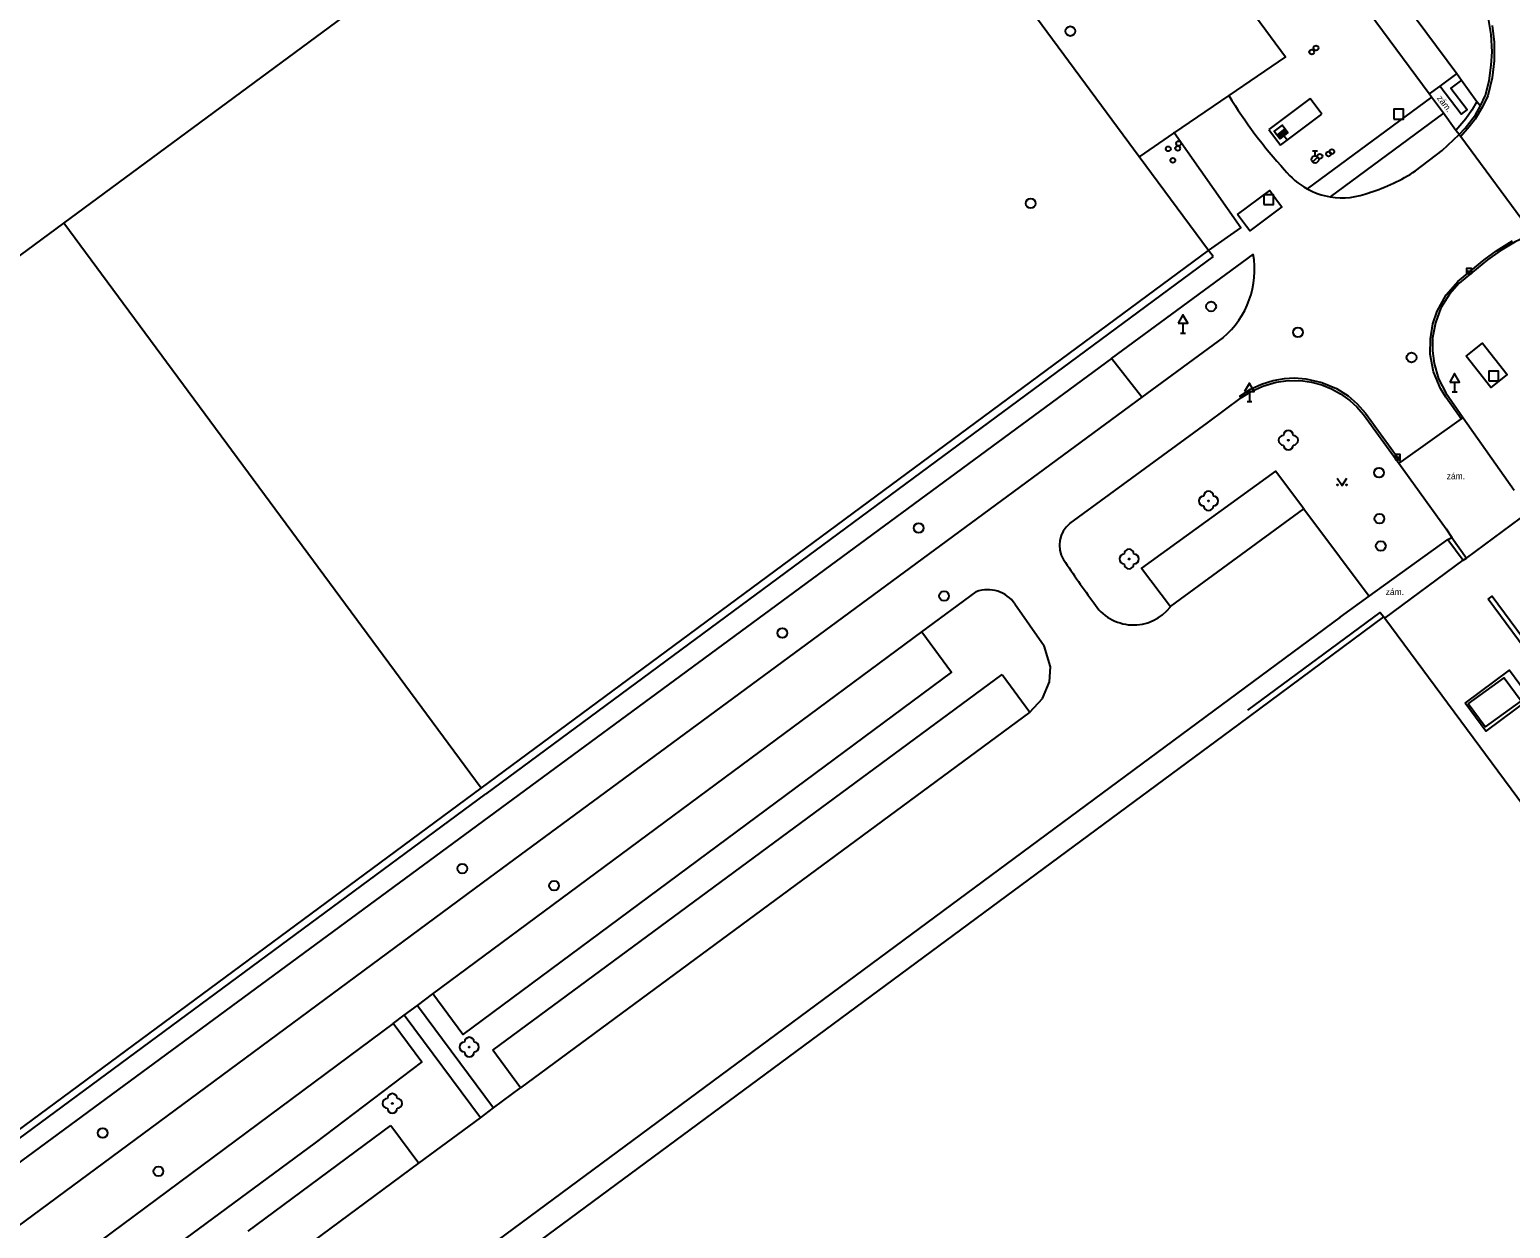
# Model space of a CAD drawing. Extents: x -596024 to -594475, y -1163820 to -1161957.
# Drawn here: x -594703.9 to -594551.9, y -1162814.3 to -1162691.2 of the extents above; entities that cross this region are included whole.
import ezdxf

# ---------------------------------------------------------------- set-up
doc = ezdxf.new("R2010")
doc.units = 0
for name, color, linetype in [('Level 10', 7, 'Continuous'), ('Level 11', 7, 'Continuous'), ('Level 22', 7, 'Continuous'), ('Level 26', 7, 'Continuous'), ('Level 27', 7, 'Continuous'), ('Level 28', 7, 'Continuous'), ('Level 34', 7, 'Continuous'), ('Level 36', 7, 'Continuous'), ('Level 40', 7, 'Continuous'), ('Level 5', 7, 'Continuous'), ('Level 51', 7, 'Continuous'), ('Level 7', 7, 'Continuous')]:
    doc.layers.add(name, color=color, linetype=linetype)

msp = doc.modelspace()

# ---------------------------------------------------------------- linework, layer by layer
at = {"layer": 'Level 10'}
for points in [[(-594554.97, -1162699.05), (-594554.46, -1162697.96), (-594554.09, -1162696.49), (-594553.88, -1162694.9), (-594553.8, -1162693.52), (-594553.89, -1162691.75), (-594554.19, -1162689.88), (-594554.86, -1162687.67), (-594555.9, -1162685.43), (-594556.76, -1162684.18), (-594559.63, -1162680.02)], [(-594557.16, -1162701.99), (-594556.56, -1162701.36), (-594555.51, -1162699.98), (-594554.97, -1162699.05)], [(-594561.65, -1162705.75), (-594558.93, -1162703.63), (-594557.16, -1162701.99)], [(-594549.64, -1162712.2), (-594551.43, -1162713.03), (-594552.98, -1162713.96), (-594554.27, -1162714.88), (-594557.17, -1162717.25), (-594558.16, -1162718.38), (-594559.04, -1162719.78), (-594559.61, -1162721.32), (-594559.89, -1162722.86), (-594559.92, -1162724.22), (-594559.75, -1162725.51), (-594559.3, -1162727.08), (-594558.53, -1162728.53), (-594556.77, -1162731.07)], [(-594579.51, -1162728.99), (-594578.52, -1162728.39), (-594577.31, -1162727.84), (-594575.95, -1162727.43), (-594574.94, -1162727.3), (-594574.09, -1162727.24), (-594573.21, -1162727.3), (-594572.32, -1162727.43), (-594571.26, -1162727.71), (-594570.28, -1162728.11), (-594569.34, -1162728.63), (-594568.4, -1162729.3), (-594567.66, -1162729.94), (-594566.98, -1162730.75), (-594563.35, -1162735.73)], [(-594582.98, -1162731.58), (-594579.51, -1162728.99)], [(-594556.77, -1162731.07), (-594551.52, -1162738.51)], [(-594563.35, -1162735.73), (-594558.49, -1162742.49), (-594557.93, -1162743.35)], [(-594557.93, -1162743.35), (-594556.43, -1162745.47)], [(-594599.1, -1162756.65), (-594599.76, -1162754.49)], [(-594656.32, -1162795.98), (-594604.07, -1162757.43)], [(-594604.07, -1162757.43), (-594601.23, -1162761.29)], [(-594599.2, -1162758.17), (-594599.1, -1162756.65)], [(-594599.92, -1162759.9), (-594599.2, -1162758.17)], [(-594601.23, -1162761.29), (-594599.92, -1162759.9)], [(-594653.5, -1162799.86), (-594656.32, -1162795.98)], [(-594663.92, -1162807.58), (-594657.61, -1162802.91), (-594656.26, -1162801.91), (-594653.5, -1162799.86)], [(-594681.43, -1162814.54), (-594666.81, -1162803.72)], [(-594666.81, -1162803.72), (-594663.92, -1162807.58)]]:
    msp.add_lwpolyline(points, dxfattribs=at)
at = {"layer": 'Level 11'}
for points in [[(-594667.35, -1162629.35), (-594663.74, -1162631), (-594663.02, -1162631.3), (-594645.31, -1162638.91), (-594627.34, -1162646.67), (-594609.62, -1162654.34), (-594593.39, -1162661.54), (-594588.68, -1162664.16), (-594584.73, -1162666.66), (-594581.53, -1162668.96), (-594577.63, -1162672.07), (-594573.19, -1162676.11), (-594569.7, -1162679.76), (-594565.65, -1162684.62), (-594557.42, -1162695.76)], [(-594670.64, -1162631.88), (-594673.75, -1162635.66), (-594676.45, -1162639.74), (-594678.7, -1162644.09), (-594682.59, -1162652.85), (-594686.11, -1162661.76), (-594659.34, -1162642.29), (-594596.26, -1162669.81), (-594589.8, -1162673.93), (-594574.99, -1162694.04), (-594580.8, -1162698.01), (-594586.48, -1162701.88), (-594590, -1162704.28)], [(-594560.26, -1162697.84), (-594568.46, -1162686.71), (-594572.09, -1162682.41), (-594575.57, -1162678.76), (-594579.99, -1162674.71), (-594583.91, -1162671.58), (-594586.93, -1162669.45), (-594590.83, -1162666.97), (-594594.96, -1162664.65), (-594611.01, -1162657.58), (-594628.89, -1162649.8), (-594646.77, -1162642.04), (-594664.34, -1162634.54), (-594665.21, -1162634.23), (-594670.64, -1162631.88)], [(-594553.77, -1162690.82), (-594553.58, -1162692.52), (-594553.57, -1162694.44), (-594553.8, -1162696.2), (-594554.22, -1162698.03), (-594554.76, -1162699.17), (-594555.52, -1162700.42), (-594556.13, -1162701.21), (-594557, -1162702.2)], [(-594557.42, -1162695.76), (-594559.14, -1162697.04)], [(-594556.92, -1162696.42), (-594558.02, -1162697.24), (-594556.35, -1162699.45), (-594556.96, -1162699.92), (-594559.14, -1162697.04)], [(-594557.42, -1162695.76), (-594556.92, -1162696.42)], [(-594556.92, -1162696.42), (-594555.36, -1162698.62)], [(-594572.47, -1162698.31), (-594576.7, -1162701.5)], [(-594560.02, -1162698.17), (-594572.77, -1162707.58)], [(-594571.27, -1162699.91), (-594572.47, -1162698.31)], [(-594559.14, -1162697.04), (-594560.26, -1162697.84)], [(-594557.5, -1162701.58), (-594558.79, -1162699.83), (-594560.02, -1162698.17), (-594560.26, -1162697.84)], [(-594558.79, -1162699.83), (-594570.41, -1162708.4)], [(-594555.36, -1162698.62), (-594555.87, -1162699.51), (-594556.48, -1162700.4), (-594557.5, -1162701.58)], [(-594555.36, -1162698.62), (-594554.97, -1162699.05)], [(-594575.5, -1162703.1), (-594571.27, -1162699.91)], [(-594582.89, -1162713.92), (-594579.58, -1162711.6), (-594586.43, -1162701.85), (-594586.48, -1162701.88)], [(-594576.7, -1162701.5), (-594575.5, -1162703.1)], [(-594557.16, -1162701.99), (-594557.5, -1162701.58)], [(-594557.16, -1162701.99), (-594557, -1162702.2), (-594549.78, -1162712.01), (-594549.64, -1162712.2)], [(-594579.9, -1162710.21), (-594576.61, -1162707.76), (-594575.7, -1162708.98)], [(-594578.99, -1162711.44), (-594579.9, -1162710.21)], [(-594575.7, -1162708.98), (-594575.36, -1162709.44), (-594578.66, -1162711.89), (-594578.99, -1162711.44)], [(-594556.95, -1162731.2), (-594558.54, -1162728.95), (-594559.07, -1162728.07), (-594559.79, -1162726.35), (-594560.15, -1162724.55), (-594560.11, -1162722.99), (-594559.87, -1162721.43), (-594559.43, -1162720.13), (-594558.5, -1162718.45), (-594557.32, -1162717.09), (-594554.59, -1162714.88), (-594553.33, -1162713.93), (-594551.69, -1162712.93)], [(-594582.43, -1162714.54), (-594657.08, -1162769.72)], [(-594589.72, -1162728.97), (-594592.85, -1162725), (-594578.29, -1162714.28)], [(-594582.43, -1162714.54), (-594582.89, -1162713.92)], [(-594581.38, -1162722.85), (-594589.72, -1162728.97)], [(-594556.45, -1162724.74), (-594554.79, -1162723.43), (-594552.23, -1162726.65), (-594553.91, -1162727.96), (-594556.45, -1162724.74)], [(-594592.85, -1162725), (-594800.49, -1162877.86)], [(-594579.51, -1162728.99), (-594579.66, -1162728.85), (-594578.58, -1162728.13), (-594577.47, -1162727.62), (-594576.26, -1162727.25), (-594575.11, -1162727.05), (-594574.08, -1162726.99), (-594572.9, -1162727.07), (-594571.25, -1162727.44), (-594569.76, -1162728.08), (-594568.57, -1162728.84), (-594567.63, -1162729.63), (-594566.78, -1162730.59), (-594563.16, -1162735.6)], [(-594589.72, -1162728.97), (-594656.67, -1162778.26), (-594797.27, -1162882.21)], [(-594597.11, -1162741.93), (-594582.98, -1162731.58)], [(-594556.95, -1162731.2), (-594563.16, -1162735.6)], [(-594556.77, -1162731.07), (-594556.95, -1162731.2)], [(-594563.16, -1162735.6), (-594563.35, -1162735.73)], [(-594573.11, -1162740.43), (-594576.01, -1162736.54), (-594589.77, -1162746.5), (-594586.79, -1162750.46)], [(-594586.79, -1162750.46), (-594573.11, -1162740.43)], [(-594573.11, -1162740.43), (-594569.46, -1162745.33), (-594566.42, -1162749.4)], [(-594566.42, -1162749.4), (-594558.34, -1162743.57)], [(-594558.34, -1162743.57), (-594557.93, -1162743.35)], [(-594558.34, -1162743.57), (-594556.75, -1162745.7)], [(-594664.05, -1162791.39), (-594662.47, -1162790.21), (-594612.3, -1162753.06), (-594606.72, -1162748.93)], [(-594569.37, -1162751.54), (-594566.42, -1162749.4)], [(-594554.19, -1162749.71), (-594553.77, -1162749.4), (-594533.94, -1162776.21), (-594534.36, -1162776.51), (-594554.19, -1162749.71)], [(-594602.76, -1162750.18), (-594599.76, -1162754.49)], [(-594578.85, -1162761.1), (-594565.27, -1162751.06), (-594564.89, -1162751.51)], [(-594569.37, -1162751.54), (-594778.97, -1162906.54)], [(-594612.3, -1162753.06), (-594609.26, -1162757.17), (-594659.4, -1162794.36), (-594662.47, -1162790.21)], [(-594556.56, -1162760.37), (-594552, -1162756.98), (-594549.87, -1162759.84), (-594554.44, -1162763.23), (-594556.56, -1162760.37)], [(-594556.26, -1162760.43), (-594552.56, -1162757.75), (-594550.81, -1162760.12), (-594554.51, -1162762.8), (-594556.26, -1162760.43)], [(-594601.23, -1162761.29), (-594653.5, -1162799.86)], [(-594801.57, -1162876.39), (-594657.08, -1162769.72)], [(-594783.76, -1162890.16), (-594787.76, -1162884.26), (-594787.86, -1162884.15), (-594787.95, -1162884.02), (-594788.01, -1162883.88), (-594788.04, -1162883.73), (-594788.05, -1162883.58), (-594788.04, -1162883.43), (-594787.99, -1162883.28), (-594787.93, -1162883.14), (-594787.84, -1162883.02), (-594787.73, -1162882.91), (-594787.6, -1162882.82), (-594787.46, -1162882.76), (-594777.67, -1162875.74), (-594774.89, -1162879.51), (-594674.52, -1162805.48), (-594663.6, -1162797.21), (-594666.55, -1162793.24), (-594665.41, -1162792.39), (-594664.05, -1162791.39), (-594656.26, -1162801.91)], [(-594657.61, -1162802.91), (-594665.41, -1162792.39)], [(-594666.55, -1162793.24), (-594777.67, -1162875.74)], [(-594718.13, -1162847.69), (-594663.92, -1162807.58)]]:
    msp.add_lwpolyline(points, dxfattribs=at)
for centre, radius, start, end in [((-594539.76, -1162673.12), 48, 211.2387, 222.6215), ((-594569.18, -1162701.01), 7.49, 218.018, 241.3538), ((-594571.45, -1162690.94), 17.75, 286.6801, 303.4871), ((-594569.17, -1162701.01), 7.49, 241.2377, 260.4419), ((-594569.17, -1162701.01), 7.49, 260.4995, 292.1499), ((-594587.35, -1162715.86), 9.19, 310.4663, 9.8791), ((-594595.34, -1162744.16), 2.85, 128.457, 211.3685), ((-594500.22, -1162680.46), 117.32, 213.7483, 216.3918), ((-594605.54, -1162752.1), 3.38, 34.5661, 110.3966), ((-594590.59, -1162747.55), 4.79, 211.8098, 322.5162)]:
    msp.add_arc(centre, radius, start, end, dxfattribs=at)
at = {"layer": 'Level 22'}
for centre in [(-594574.7, -1162733.38), (-594582.89, -1162739.61), (-594591.04, -1162745.57), (-594658.75, -1162795.66), (-594666.64, -1162801.44)]:
    msp.add_circle(centre, 0.05, dxfattribs=at)
for centre, start, end in [((-594575.2, -1162733.38), 90, 270), ((-594574.7, -1162732.88), 0, 180), ((-594574.2, -1162733.38), 270, 90), ((-594574.7, -1162733.88), 180, 0), ((-594583.39, -1162739.61), 90, 270), ((-594582.89, -1162739.11), 0, 180), ((-594582.39, -1162739.61), 270, 90), ((-594582.89, -1162740.11), 180, 0), ((-594591.54, -1162745.57), 90, 270), ((-594591.04, -1162745.07), 0, 180), ((-594590.54, -1162745.57), 270, 90), ((-594591.04, -1162746.07), 180, 0), ((-594659.25, -1162795.66), 90, 270), ((-594658.75, -1162795.16), 0, 180), ((-594658.25, -1162795.66), 270, 90), ((-594658.75, -1162796.16), 180, 0), ((-594667.14, -1162801.44), 90, 270), ((-594666.64, -1162800.94), 0, 180), ((-594666.14, -1162801.44), 270, 90), ((-594666.64, -1162801.94), 180, 0)]:
    msp.add_arc(centre, 0.5, start, end, dxfattribs=at)
at = {"layer": 'Level 26'}
for points in [[(-594563.89, -1162700.42), (-594562.89, -1162700.42), (-594562.89, -1162699.42), (-594563.89, -1162699.42)], [(-594577.22, -1162709.18), (-594576.22, -1162709.18), (-594576.22, -1162708.18), (-594577.22, -1162708.18)], [(-594554.14, -1162727.3), (-594553.14, -1162727.3), (-594553.14, -1162726.3), (-594554.14, -1162726.3)]]:
    msp.add_lwpolyline(points, close=True, dxfattribs=at)
at = {"layer": 'Level 27'}
for p, q in [((-594556.41, -1162716.02), (-594555.91, -1162716.02)), ((-594563.74, -1162735.11), (-594563.24, -1162735.11))]:
    msp.add_line(p, q, dxfattribs=at)
for points in [[(-594556.41, -1162716.27), (-594555.91, -1162716.27), (-594555.91, -1162715.77), (-594556.41, -1162715.77)], [(-594563.74, -1162735.36), (-594563.24, -1162735.36), (-594563.24, -1162734.86), (-594563.74, -1162734.86)]]:
    msp.add_lwpolyline(points, close=True, dxfattribs=at)
for centre in [(-594597.07, -1162691.4), (-594601.14, -1162709.08), (-594582.62, -1162719.66), (-594573.71, -1162722.31), (-594562.06, -1162724.89), (-594565.39, -1162736.71), (-594612.64, -1162742.4), (-594565.35, -1162741.44), (-594565.21, -1162744.24), (-594610.02, -1162749.36), (-594626.62, -1162753.17), (-594659.46, -1162777.34), (-594650.04, -1162779.1), (-594696.36, -1162804.47), (-594690.64, -1162808.41)]:
    msp.add_circle(centre, 0.5, dxfattribs=at)
at = {"layer": 'Level 28'}
for p, q in [((-594575.84, -1162702.06), (-594575.04, -1162701.44)), ((-594575.8, -1162702.1), (-594575.01, -1162701.48)), ((-594575.77, -1162702.14), (-594574.98, -1162701.52)), ((-594575.74, -1162702.17), (-594574.95, -1162701.56)), ((-594575.71, -1162702.21), (-594574.92, -1162701.6)), ((-594575.68, -1162702.25), (-594574.89, -1162701.64)), ((-594575.65, -1162702.29), (-594574.86, -1162701.68)), ((-594575.62, -1162702.33), (-594574.83, -1162701.72)), ((-594575.59, -1162702.37), (-594574.8, -1162701.76)), ((-594575.56, -1162702.41), (-594574.77, -1162701.8)), ((-594575.13, -1162702.15), (-594574.81, -1162702.56)), ((-594572.22, -1162704.83), (-594571.69, -1162704.3)), ((-594572.21, -1162703.68), (-594571.71, -1162703.68)), ((-594571.96, -1162704.18), (-594571.96, -1162703.68))]:
    msp.add_line(p, q, dxfattribs=at)
msp.add_lwpolyline([(-594575.53, -1162702.45), (-594574.74, -1162701.84), (-594575.35, -1162701.05), (-594576.14, -1162701.66)], close=True, dxfattribs=at)
for centre, radius in [((-594572.3, -1162693.54), 0.25), ((-594571.86, -1162693.12), 0.25), ((-594585.96, -1162702.93), 0.25), ((-594587.02, -1162703.47), 0.25), ((-594586.55, -1162704.66), 0.25), ((-594586.05, -1162703.42), 0.25), ((-594571.96, -1162704.56), 0.375), ((-594571.46, -1162704.24), 0.25), ((-594570.57, -1162704), 0.25), ((-594570.24, -1162703.77), 0.25)]:
    msp.add_circle(centre, radius, dxfattribs=at)
at = {"layer": 'Level 34'}
for p, q in [((-594585.76, -1162722.4), (-594585.26, -1162722.4)), ((-594585.51, -1162721.38), (-594585.51, -1162722.4)), ((-594578.69, -1162728.37), (-594578.69, -1162729.39)), ((-594557.89, -1162728.43), (-594557.39, -1162728.43)), ((-594557.64, -1162727.41), (-594557.64, -1162728.43)), ((-594578.94, -1162729.39), (-594578.44, -1162729.39))]:
    msp.add_line(p, q, dxfattribs=at)
for points in [[(-594586.01, -1162721.38), (-594585.01, -1162721.38), (-594585.51, -1162720.52)], [(-594558.14, -1162727.41), (-594557.14, -1162727.41), (-594557.64, -1162726.55)], [(-594579.19, -1162728.37), (-594578.19, -1162728.37), (-594578.69, -1162727.51)]]:
    msp.add_lwpolyline(points, close=True, dxfattribs=at)
at = {"layer": 'Level 36'}
msp.add_lwpolyline([(-594569.69, -1162737.27), (-594569.19, -1162738.02), (-594568.69, -1162737.27)], dxfattribs=at)
for centre in [(-594569.64, -1162737.97), (-594568.74, -1162737.97)]:
    msp.add_circle(centre, 0.05, dxfattribs=at)
at = {"layer": 'Level 5'}
for points in [[(-594582.89, -1162713.92), (-594590, -1162704.28), (-594611.08, -1162675.73)], [(-594741.2, -1162741.26), (-594700.35, -1162711.11)], [(-594657.54, -1162769.1), (-594582.89, -1162713.92)], [(-594579.73, -1162762.51), (-594564.89, -1162751.51)], [(-594564.89, -1162751.51), (-594564.8, -1162751.63)], [(-594564.8, -1162751.63), (-594536.35, -1162790.1)], [(-594679.96, -1162836.59), (-594579.73, -1162762.51)], [(-594802.17, -1162876), (-594801.97, -1162875.85), (-594657.54, -1162769.1)]]:
    msp.add_lwpolyline(points, dxfattribs=at)
at = {"layer": 'Level 51'}
for points in [[(-594700.35, -1162711.11), (-594641.66, -1162667.75), (-594627.05, -1162687.52), (-594611.08, -1162675.73)], [(-594657.54, -1162769.1), (-594700.35, -1162711.11)]]:
    msp.add_lwpolyline(points, dxfattribs=at)
at = {"layer": 'Level 7'}
for points in [[(-594556.43, -1162745.47), (-594549.95, -1162740.69)], [(-594564.8, -1162751.63), (-594556.75, -1162745.7)], [(-594556.75, -1162745.7), (-594556.43, -1162745.47)]]:
    msp.add_lwpolyline(points, dxfattribs=at)

# ---------------------------------------------------------------- texts
at = {"layer": 'Level 40'}
msp.add_text('zám.', height=0.65, rotation=307.03, dxfattribs=at).set_placement((-594559.49, -1162698.28))
for p in [(-594558.45, -1162737.39), (-594564.71, -1162749.27)]:
    msp.add_text('zám.', height=0.65, dxfattribs=at).set_placement(p)

doc.saveas('drawing.dxf')
